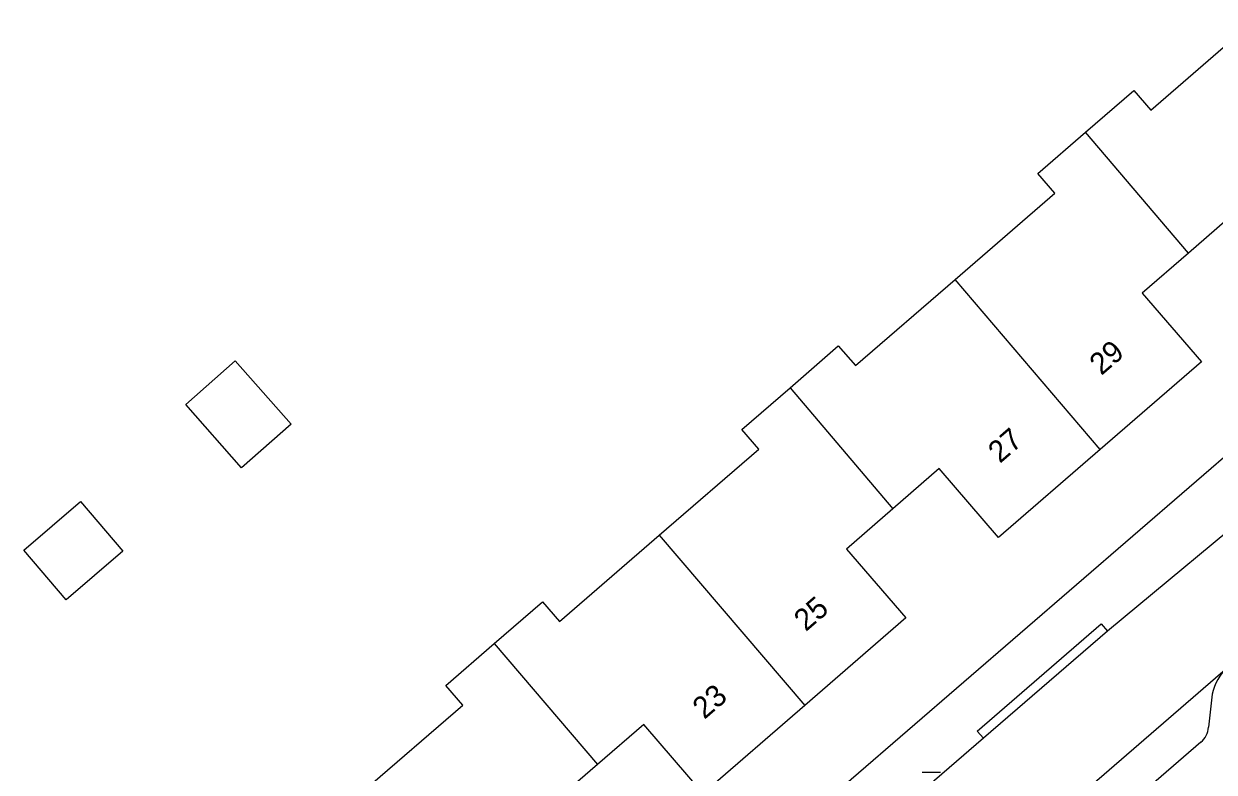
# Model space of a CAD drawing. Extents: x 157321 to 158827, y 386650 to 388532.
# Drawn here: x 157696.9 to 157751.7, y 388055.9 to 388090.3 of the extents above; entities that cross this region are included whole.
import ezdxf

# ---------------------------------------------------------------- set-up
doc = ezdxf.new("R2010")
doc.units = 0
for name, color, linetype in [('IMGEO_Kolk', 7, 'Continuous'), ('IMGEO_Pand', 7, 'Continuous'), ('IMGEO_Pand_nummerreeks', 7, 'Continuous'), ('IMGEO_Rijbaan_lokaal_open', 7, 'Continuous'), ('IMGEO_Voetpad_open', 7, 'Continuous')]:
    doc.layers.add(name, color=color, linetype=linetype)

msp = doc.modelspace()

# ---------------------------------------------------------------- linework, layer by layer
at = {"layer": 'IMGEO_Kolk'}
msp.add_line((157738.274, 388055.863), (157739.126, 388055.863), dxfattribs=at)
msp.add_lwpolyline([(157738.274, 388055.863), (157739.126, 388055.863)], dxfattribs=at)
at = {"layer": 'IMGEO_Pand'}
for points in [[(157745.801, 388085.317), (157748.023, 388087.238), (157748.807, 388086.331), (157753.403, 388090.303)], [(157739.798, 388078.544), (157744.386, 388082.509), (157743.602, 388083.416), (157745.801, 388085.317)], [(157750.544, 388079.756), (157745.801, 388085.317)], [(157760.1, 388082.498), (157755.42, 388078.43), (157752.672, 388081.597), (157750.544, 388079.756)], [(157750.544, 388079.756), (157748.409, 388077.909), (157751.14, 388074.75), (157746.481, 388070.715)], [(157732.197, 388073.558), (157734.419, 388075.479), (157735.203, 388074.572), (157739.798, 388078.544)], [(157746.481, 388070.715), (157739.798, 388078.544)], [(157709.221, 388071.873), (157706.947, 388069.866), (157704.372, 388072.783), (157706.646, 388074.79), (157709.221, 388071.873)], [(157726.171, 388066.765), (157730.759, 388070.73), (157729.975, 388071.637), (157732.197, 388073.558)], [(157732.197, 388073.558), (157736.933, 388067.989)], [(157746.481, 388070.715), (157741.8, 388066.66), (157739.067, 388069.841), (157736.933, 388067.989)], [(157701.475, 388066.036), (157698.87, 388063.8), (157696.916, 388066.077), (157699.521, 388068.313), (157701.475, 388066.036)], [(157736.933, 388067.989), (157734.795, 388066.132), (157737.53, 388062.96), (157732.871, 388058.93)], [(157718.57, 388061.78), (157720.792, 388063.7), (157721.575, 388062.793), (157726.171, 388066.765)], [(157726.171, 388066.765), (157732.871, 388058.93)], [(157712.543, 388054.986), (157717.131, 388058.952), (157716.347, 388059.859), (157718.57, 388061.78)], [(157718.57, 388061.78), (157723.328, 388056.212)], [(157732.871, 388058.93), (157728.19, 388054.88), (157725.46, 388058.056), (157723.328, 388056.212)], [(157723.328, 388056.212), (157721.189, 388054.362), (157723.9, 388051.19), (157719.241, 388047.15)]]:
    msp.add_lwpolyline(points, dxfattribs=at)
at = {"layer": 'IMGEO_Rijbaan_lokaal_open'}
for points in [[(157754.474, 388068.703), (157746.81, 388062.359)], [(157746.81, 388062.359), (157741.1, 388057.423)], [(157735.392, 388046.027), (157752.348, 388060.696)], [(157741.1, 388057.423), (157733.205, 388050.609)]]:
    msp.add_lwpolyline(points, dxfattribs=at)
at = {"layer": 'IMGEO_Voetpad_open'}
for points in [[(157706.484, 388030.899), (157753.169, 388071.227)], [(157741.1, 388057.423), (157740.812, 388057.758), (157746.526, 388062.698), (157746.81, 388062.359)], [(157751.631, 388059.449), (157751.461, 388057.933)], [(157751.108, 388057.239), (157739.002, 388046.769)]]:
    msp.add_lwpolyline(points, dxfattribs=at)
for centre, radius, start, end in [((157753.972, 388058.933), 2.397, 132.6399, 167.5641), ((157750.491, 388057.99), 0.972, 309.4218, 356.6583)]:
    msp.add_arc(centre, radius, start, end, dxfattribs=at)

# ---------------------------------------------------------------- texts
at = {"layer": 'IMGEO_Pand_nummerreeks'}
for s, rotation, p in [('29', 40.898, (157746.53, 388074.092)), ('27', 40.898, (157741.86, 388070.047)), ('25', 40.863, (157732.922, 388062.305)), ('23', 40.863, (157728.252, 388058.265))]:
    msp.add_text(s, height=1, rotation=rotation, dxfattribs=at).set_placement(p)

doc.saveas('drawing.dxf')
